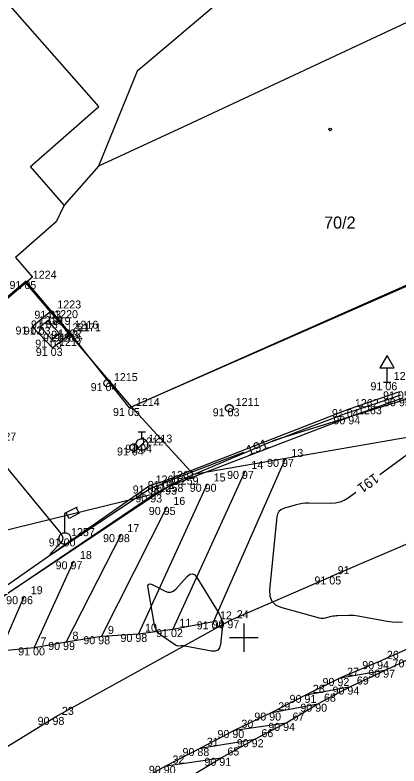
# Model space of a CAD drawing. Extents: x -711081 to -709338, y -1025122 to -1024092.
# Drawn here: x -711008.01 to -710994.57, y -1025054.49 to -1025028.23 of the extents above; entities that cross this region are included whole.
import ezdxf

# ---------------------------------------------------------------- set-up
doc = ezdxf.new("R2010")
doc.units = 0
for name, color, linetype in [('Ex_Contour Labels', 7, 'Continuous'), ('Ex_Major Contours', 7, 'Continuous'), ('Z_body', 7, 'Continuous'), ('Z_body_cisla', 7, 'Continuous'), ('Z_body_vysky_redukovane', 7, 'Continuous'), ('Z_budova', 7, 'Continuous'), ('Z_dopravni_znacky', 7, 'Continuous'), ('Z_hektometricka_sit', 7, 'Continuous'), ('Z_katastr_cisla_stavebni', 7, 'Continuous'), ('Z_katastr_hranice', 7, 'Continuous'), ('Z_katastr_vnitrni_kresba', 7, 'Continuous'), ('Z_katastr_znacky_budov', 7, 'Continuous'), ('Z_komunikace', 7, 'Continuous'), ('Z_obruba', 7, 'Continuous'), ('Z_patnik_zula', 7, 'Continuous'), ('Z_rozhranni', 7, 'Continuous'), ('Z_site_vo_znaky', 7, 'Continuous'), ('Z_site_vodovod_znaky', 7, 'Continuous'), ('Z_vdz12_plna', 7, 'Continuous'), ('Z_vdz25_plna', 7, 'Continuous'), ('Z_vdz25_prerusovana', 7, 'Continuous'), ('Z_vdz50', 7, 'Continuous'), ('Z_vstupy', 7, 'Continuous')]:
    doc.layers.add(name, color=color, linetype=linetype)

# ---------------------------------------------------------------- blocks, each defined once
blk = doc.blocks.new('POINT_DISPLAY')
blk.add_line((0, 0), (0, 0))
blk = doc.blocks.new('Z614')
for p, q in [((-0.13, 0.03), (-0.1, 0.08)), ((-0.13, -0.03), (-0.13, 0.03)), ((-0.1, 0.08), (-0.08, 0.1)), ((-0.08, 0.1), (-0.03, 0.13)), ((-0.03, 0.13), (0.03, 0.13)), ((0.03, 0.13), (0.08, 0.1)), ((0.08, 0.1), (0.1, 0.08)), ((0.1, 0.08), (0.13, 0.03)), ((0.13, 0.03), (0.13, -0.03)), ((-0.1, -0.08), (-0.13, -0.03)), ((-0.08, -0.1), (-0.1, -0.08)), ((-0.03, -0.13), (-0.08, -0.1)), ((0.03, -0.13), (-0.03, -0.13)), ((0.08, -0.1), (0.03, -0.13)), ((0.1, -0.08), (0.08, -0.1)), ((0.13, -0.03), (0.1, -0.08))]:
    blk.add_line(p, q)
blk = doc.blocks.new('Z18')
for p, q in [((-0.13, 0.45), (0.13, 0.45)), ((0, 0.2), (0, 0.45)), ((-0.2, 0.05), (-0.15, 0.15)), ((-0.2, -0.05), (-0.2, 0.05)), ((-0.15, 0.15), (-0.05, 0.2)), ((0.15, 0.15), (-0.15, -0.15)), ((-0.05, 0.2), (0.05, 0.2)), ((0.05, 0.2), (0.15, 0.15)), ((0.15, 0.15), (0.2, 0.05)), ((0.2, 0.05), (0.2, -0.05)), ((-0.15, -0.15), (-0.2, -0.05)), ((-0.05, -0.2), (-0.15, -0.15)), ((0.05, -0.2), (-0.05, -0.2)), ((0.15, -0.15), (0.05, -0.2)), ((0.2, -0.05), (0.15, -0.15))]:
    blk.add_line(p, q)
blk = doc.blocks.new('Z13')
for p, q in [((0, 0.88), (0.45, 1.1)), ((0.4, 1.07), (0.5, 0.88)), ((0, 0.2), (0, 0.88)), ((0.15, 0.7), (0.05, 0.9)), ((0.5, 0.88), (0.15, 0.7)), ((-0.2, 0.05), (-0.15, 0.15)), ((-0.2, -0.05), (-0.2, 0.05)), ((-0.15, 0.15), (-0.05, 0.2)), ((-0.05, 0.2), (0.05, 0.2)), ((0.05, 0.2), (0.15, 0.15)), ((0.15, 0.15), (0.2, 0.05)), ((0.2, 0.05), (0.2, -0.05)), ((-0.15, -0.15), (-0.2, -0.05)), ((-0.05, -0.2), (-0.15, -0.15)), ((0.05, -0.2), (-0.05, -0.2)), ((0.15, -0.15), (0.05, -0.2)), ((0.2, -0.05), (0.15, -0.15))]:
    blk.add_line(p, q)
blk = doc.blocks.new('Z15')
blk.add_circle((0, 0), 0.125)
blk = doc.blocks.new('Z527')
for p, q in [((0, 0.93), (-0.25, 0.5)), ((0.25, 0.5), (0, 0.93)), ((-0.25, 0.5), (0.25, 0.5)), ((0, 0), (0, 0.5)), ((-0.13, 0), (0.13, 0))]:
    blk.add_line(p, q)

msp = doc.modelspace()

# ---------------------------------------------------------------- linework, layer by layer
at = {"layer": 'Ex_Major Contours'}
for points in [[(-710999.027, -1025043.145), (-710998.926, -1025043.107), (-710998.634, -1025042.996), (-710998.343, -1025042.885), (-710998.051, -1025042.774), (-710996.542, -1025042.202), (-710996.421, -1025042.156), (-710996.299, -1025042.113), (-710996.177, -1025042.07), (-710996.055, -1025042.029), (-710995.521, -1025041.852), (-710995.42, -1025041.819), (-710995.318, -1025041.785), (-710995.217, -1025041.751), (-710995.116, -1025041.717), (-710994.712, -1025041.579), (-710994.611, -1025041.544), (-710994.51, -1025041.51)], [(-711008.439, -1025043.888), (-711006.411, -1025046.358), (-711006.359, -1025046.444), (-711006.343, -1025046.527), (-711006.365, -1025046.61), (-711006.423, -1025046.692), (-711006.728, -1025047.015), (-711006.783, -1025047.077), (-711006.796, -1025047.105), (-711006.766, -1025047.097), (-711006.695, -1025047.053), (-711003.357, -1025044.832), (-711003.312, -1025044.804), (-711003.265, -1025044.779), (-711003.217, -1025044.756), (-711003.168, -1025044.736), (-711002.897, -1025044.636), (-711002.882, -1025044.63), (-711002.867, -1025044.624), (-711002.852, -1025044.617), (-711002.838, -1025044.609), (-711002.78, -1025044.579), (-711002.765, -1025044.572), (-711002.751, -1025044.565), (-711002.736, -1025044.559), (-711002.721, -1025044.553), (-711000.008, -1025043.519)], [(-710994.276, -1025043.602), (-710995.24, -1025044.304)], [(-710996.088, -1025044.922), (-710996.359, -1025045.119), (-710996.497, -1025045.204), (-710996.643, -1025045.264), (-710996.797, -1025045.299), (-710996.96, -1025045.309), (-710997.728, -1025045.295), (-710997.841, -1025045.298), (-710997.954, -1025045.309), (-710998.065, -1025045.328), (-710998.175, -1025045.357), (-710998.613, -1025045.488), (-710998.71, -1025045.531), (-710998.782, -1025045.594), (-710998.83, -1025045.678), (-710998.853, -1025045.781), (-710999.102, -1025048.329), (-710999.094, -1025048.55), (-710999.02, -1025048.727), (-710998.881, -1025048.859), (-710998.678, -1025048.947), (-710997.37, -1025049.308), (-710997.315, -1025049.32), (-710997.261, -1025049.324), (-710997.206, -1025049.321), (-710997.151, -1025049.31), (-710996.932, -1025049.254), (-710996.878, -1025049.241), (-710996.822, -1025049.232), (-710996.766, -1025049.225), (-710996.71, -1025049.222), (-710996.332, -1025049.21), (-710996.25, -1025049.21), (-710996.169, -1025049.214), (-710996.088, -1025049.222), (-710996.007, -1025049.235), (-710994.991, -1025049.422), (-710994.81, -1025049.447), (-710994.628, -1025049.457), (-710994.447, -1025049.45)]]:
    msp.add_lwpolyline(points, dxfattribs=at)
msp.add_lwpolyline([(-711002.323, -1025050.291), (-711002.349, -1025050.286), (-711002.374, -1025050.276), (-711002.397, -1025050.263), (-711002.905, -1025049.912), (-711002.989, -1025049.843), (-711003.053, -1025049.762), (-711003.1, -1025049.669), (-711003.129, -1025049.564), (-711003.354, -1025048.275), (-711003.359, -1025048.179), (-711003.332, -1025048.126), (-711003.274, -1025048.117), (-711003.184, -1025048.15), (-711002.761, -1025048.37), (-711002.659, -1025048.407), (-711002.563, -1025048.409), (-711002.473, -1025048.374), (-711002.389, -1025048.304), (-711001.983, -1025047.859), (-711001.892, -1025047.784), (-711001.805, -1025047.764), (-711001.724, -1025047.8), (-711001.649, -1025047.892), (-711000.872, -1025049.169), (-711000.811, -1025049.29), (-711000.771, -1025049.417), (-711000.754, -1025049.548), (-711000.759, -1025049.684), (-711000.824, -1025050.239), (-711000.855, -1025050.357), (-711000.916, -1025050.434), (-711001.008, -1025050.471), (-711001.13, -1025050.467), (-711002.073, -1025050.298), (-711002.101, -1025050.294), (-711002.129, -1025050.291), (-711002.156, -1025050.29), (-711002.184, -1025050.29), (-711002.296, -1025050.293)], close=True, dxfattribs=at)
at = {"layer": 'Z_budova'}
for p, q in [((-710990.17, -1025035.89), (-711004, -1025041.97)), ((-711007.62, -1025037.53), (-711012.28, -1025041.51)), ((-711006.75, -1025038.57), (-711007.62, -1025037.53)), ((-711006.07, -1025039.37), (-711006.16, -1025039.27)), ((-711004, -1025041.97), (-711006.07, -1025039.37))]:
    msp.add_line(p, q, dxfattribs=at)
at = {"layer": 'Z_hektometricka_sit'}
for p, q in [((-711000, -1025049.5), (-711000, -1025050.5)), ((-711000.5, -1025050), (-710999.5, -1025050))]:
    msp.add_line(p, q, dxfattribs=at)
at = {"layer": 'Z_katastr_hranice'}
for p, q in [((-710999.74, -1025026.82), (-711003.4, -1025029.91)), ((-711003.4, -1025029.91), (-711003.74, -1025030.19)), ((-711003.74, -1025030.19), (-711005.09, -1025033.52)), ((-711005.09, -1025033.52), (-711006.29, -1025034.88)), ((-710998.91, -1025043.08), (-710969.52, -1025033.96)), ((-711006.29, -1025034.88), (-711006.57, -1025035.46)), ((-711006.57, -1025035.46), (-711007.99, -1025036.71)), ((-711003.94, -1025041.93), (-710990.11, -1025035.81)), ((-711007.99, -1025036.71), (-711007.4, -1025037.4)), ((-711007.63, -1025037.59), (-711012.26, -1025041.53)), ((-711007.4, -1025037.4), (-711007.63, -1025037.59)), ((-711003.94, -1025041.93), (-711007.63, -1025037.59)), ((-710987.15, -1025041.75), (-711001.76, -1025044.3)), ((-711001.76, -1025044.3), (-711003.94, -1025041.93)), ((-711001.76, -1025044.3), (-710998.91, -1025043.08)), ((-711002.53, -1025044.63), (-711001.76, -1025044.3)), ((-711002.97, -1025044.93), (-711002.53, -1025044.63)), ((-711002.97, -1025044.93), (-711009.23, -1025049.09)), ((-711008.82, -1025046.36), (-711002.97, -1025044.93))]:
    msp.add_line(p, q, dxfattribs=at)
at = {"layer": 'Z_katastr_vnitrni_kresba'}
for p, q in [((-711005.08, -1025031.43), (-711012.52, -1025022.96)), ((-710993.76, -1025028.24), (-711001.99, -1025032.08)), ((-711007.47, -1025033.53), (-711005.08, -1025031.43)), ((-711001.99, -1025032.08), (-711005.09, -1025033.52)), ((-711006.29, -1025034.88), (-711007.47, -1025033.53))]:
    msp.add_line(p, q, dxfattribs=at)
at = {"layer": 'Z_katastr_znacky_budov'}
msp.add_circle((-710996.982, -1025032.23), 0.0437, dxfattribs=at)
at = {"layer": 'Z_komunikace'}
for p, q in [((-710996.24, -1025042.26), (-710994.47, -1025041.63)), ((-711002.65, -1025044.72), (-710996.24, -1025042.26)), ((-711003.17, -1025044.99), (-711002.65, -1025044.72)), ((-711009.11, -1025049.01), (-711003.17, -1025044.99))]:
    msp.add_line(p, q, dxfattribs=at)
at = {"layer": 'Z_obruba'}
for p, q in [((-710996.34, -1025042.01), (-710994.55, -1025041.39)), ((-711002.78, -1025044.52), (-710996.34, -1025042.01)), ((-711009.26, -1025048.84), (-711003.31, -1025044.68)), ((-711003.31, -1025044.68), (-711002.78, -1025044.52))]:
    msp.add_line(p, q, dxfattribs=at)
at = {"layer": 'Z_rozhranni'}
for p, q in [((-711007.41, -1025039.12), (-711006.75, -1025038.57)), ((-711006.7, -1025039.87), (-711007.41, -1025039.12)), ((-711007.12, -1025039.13), (-711006.87, -1025038.91)), ((-711006.72, -1025039.58), (-711007.12, -1025039.13)), ((-711006.87, -1025038.91), (-711006.45, -1025039.37)), ((-711006.45, -1025039.37), (-711006.72, -1025039.58)), ((-711006.7, -1025039.87), (-711006.07, -1025039.37))]:
    msp.add_line(p, q, dxfattribs=at)
at = {"layer": 'Z_vdz12_plna'}
for p, q in [((-710995.02, -1025051.12), (-710989.07, -1025048.25)), ((-710993.7, -1025050.14), (-710995.23, -1025050.82)), ((-710995.23, -1025050.82), (-710996.62, -1025051.41)), ((-710996.27, -1025051.71), (-710995.02, -1025051.12)), ((-710996.62, -1025051.41), (-710997.82, -1025052)), ((-710997.42, -1025052.31), (-710996.27, -1025051.71)), ((-710997.82, -1025052), (-710999.03, -1025052.62)), ((-710998.52, -1025052.98), (-710997.42, -1025052.31)), ((-710999.03, -1025052.62), (-711000.32, -1025053.23)), ((-710999.62, -1025053.55), (-710998.52, -1025052.98)), ((-711000.32, -1025053.23), (-711001.52, -1025053.86)), ((-711000.8, -1025054.2), (-710999.62, -1025053.55)), ((-711001.52, -1025053.86), (-711002.72, -1025054.48)), ((-711001.97, -1025054.91), (-711000.8, -1025054.2)), ((-711002.72, -1025054.48), (-711004, -1025055.19))]:
    msp.add_line(p, q, dxfattribs=at)
at = {"layer": 'Z_vdz25_plna'}
for p, q in [((-711002.49, -1025049.7), (-711001.07, -1025049.43)), ((-711004.99, -1025049.95), (-711003.69, -1025049.87)), ((-711003.69, -1025049.87), (-711002.49, -1025049.7)), ((-711007.34, -1025050.34), (-711006.22, -1025050.15)), ((-711006.22, -1025050.15), (-711004.99, -1025049.95)), ((-711008.52, -1025050.46), (-711007.34, -1025050.34))]:
    msp.add_line(p, q, dxfattribs=at)
at = {"layer": 'Z_vdz25_prerusovana'}
for p, q in [((-710990.8, -1025045.23), (-710996.95, -1025047.86)), ((-711000.47, -1025049.39), (-710996.95, -1025047.86)), ((-711006.59, -1025052.77), (-711000.47, -1025049.39)), ((-711014.01, -1025057.3), (-711006.59, -1025052.77))]:
    msp.add_line(p, q, dxfattribs=at)
at = {"layer": 'Z_vdz50'}
for p, q in [((-710998.56, -1025043.75), (-711001.07, -1025049.43)), ((-710999.96, -1025044.17), (-711002.49, -1025049.7)), ((-711001.29, -1025044.62), (-711003.69, -1025049.87)), ((-711002.7, -1025045.43), (-711004.99, -1025049.95)), ((-711004.3, -1025046.38), (-711006.22, -1025050.15)), ((-711005.96, -1025047.33), (-711007.34, -1025050.34)), ((-711007.69, -1025048.55), (-711008.52, -1025050.46)), ((-710996.62, -1025051.41), (-710995.02, -1025051.12)), ((-710997.82, -1025052), (-710996.27, -1025051.71)), ((-710999.03, -1025052.62), (-710997.42, -1025052.31)), ((-711000.32, -1025053.23), (-710998.52, -1025052.98)), ((-711001.52, -1025053.86), (-710999.62, -1025053.55)), ((-711002.72, -1025054.48), (-711000.8, -1025054.2))]:
    msp.add_line(p, q, dxfattribs=at)
at = {"layer": 'Z_vstupy'}
msp.add_line((-711006.75, -1025038.57), (-711006.16, -1025039.27), dxfattribs=at)

# ---------------------------------------------------------------- block references
at = {"layer": 'Z_body'}
for p in [(-711007.62, -1025037.53), (-711006.75, -1025038.57), (-711007.41, -1025039.12), (-711007.12, -1025039.13), (-711006.87, -1025038.91), (-711006.45, -1025039.37), (-711006.16, -1025039.27), (-711006.07, -1025039.37), (-711006.72, -1025039.58), (-711006.7, -1025039.87), (-711004.78, -1025041.1), (-710994.99, -1025041.07), (-711004, -1025041.97), (-711000.51, -1025041.98), (-710996.34, -1025042.01), (-710996.24, -1025042.26), (-711003.86, -1025043.35), (-711003.57, -1025043.25), (-710998.56, -1025043.75), (-710999.96, -1025044.17), (-711003.31, -1025044.68), (-711002.78, -1025044.52), (-711001.29, -1025044.62), (-711002.65, -1025044.72), (-711003.17, -1025044.99), (-711002.7, -1025045.43), (-711004.3, -1025046.38), (-711006.27, -1025046.53), (-711005.96, -1025047.33), (-710996.95, -1025047.86), (-711007.69, -1025048.55), (-711000.47, -1025049.39), (-711001.07, -1025049.43), (-711003.69, -1025049.87), (-711002.49, -1025049.7), (-711006.22, -1025050.15), (-711004.99, -1025049.95), (-711007.34, -1025050.34), (-710995.23, -1025050.82), (-710995.02, -1025051.12), (-710996.62, -1025051.41), (-710996.27, -1025051.71), (-710997.82, -1025052), (-710997.42, -1025052.31), (-711006.59, -1025052.77), (-710999.03, -1025052.62), (-710998.52, -1025052.98), (-711000.32, -1025053.23), (-710999.62, -1025053.55), (-711001.52, -1025053.86), (-711000.8, -1025054.2), (-711002.72, -1025054.48)]:
    msp.add_blockref('POINT_DISPLAY', p, dxfattribs=at)
at = {"layer": 'Z_dopravni_znacky'}
msp.add_blockref('Z527', (-710994.99, -1025041.07), dxfattribs=at)
at = {"layer": 'Z_patnik_zula'}
msp.add_blockref('Z15', (-711004.78, -1025041.1), dxfattribs=at)
at = {"layer": 'Z_site_vo_znaky'}
msp.add_blockref('Z13', (-711006.27, -1025046.53), dxfattribs=at)
at = {"layer": 'Z_site_vodovod_znaky'}
for name, p in [('Z614', (-711000.51, -1025041.98)), ('Z18', (-711003.57, -1025043.25)), ('Z614', (-711003.86, -1025043.35))]:
    msp.add_blockref(name, p, dxfattribs=at)

# ---------------------------------------------------------------- texts
at = {"layer": 'Ex_Contour Labels'}
for rotation, p in [(20.8616, (-710999.837, -1025043.641)), (216.0617, (-710995.437, -1025044.231))]:
    msp.add_text('191', height=0.35, rotation=rotation, dxfattribs=at).set_placement(p)
at = {"layer": 'Z_body_cisla'}
for s, p in [('1224', (-711007.39, -1025037.45)), ('1223', (-711006.53, -1025038.49)), ('1220', (-711006.64, -1025038.83)), ('1218', (-711007.18, -1025039.04)), ('1219', (-711006.9, -1025039.06)), ('1221', (-711006.22, -1025039.29)), ('1216', (-711005.93, -1025039.2)), ('5171', (-711005.84, -1025039.29)), ('1222', (-711006.5, -1025039.5)), ('1217', (-711006.47, -1025039.8)), ('1215', (-711004.55, -1025041.03)), ('1266', (-710994.76, -1025040.99)), ('1214', (-711003.78, -1025041.9)), ('1211', (-711000.29, -1025041.9)), ('1262', (-710996.12, -1025041.94)), ('1263', (-710996.01, -1025042.19)), ('1227', (-711008.8, -1025043.11)), ('1212', (-711003.63, -1025043.28)), ('1213', (-711003.34, -1025043.18)), ('13', (-710998.34, -1025043.68)), ('14', (-710999.74, -1025044.1)), ('1260', (-711003.09, -1025044.61)), ('1261', (-711002.55, -1025044.45)), ('1259', (-711002.42, -1025044.65)), ('15', (-711001.06, -1025044.54)), ('1258', (-711002.95, -1025044.91)), ('16', (-711002.47, -1025045.36)), ('1257', (-711006.05, -1025046.45)), ('17', (-711004.08, -1025046.31)), ('18', (-711005.74, -1025047.25)), ('91', (-710996.72, -1025047.78)), ('19', (-711007.46, -1025048.48)), ('12', (-711000.84, -1025049.36)), ('24', (-711000.25, -1025049.32)), ('11', (-711002.26, -1025049.62)), ('9', (-711004.76, -1025049.87)), ('10', (-711003.46, -1025049.79)), ('8', (-711006, -1025050.07)), ('7', (-711007.12, -1025050.27)), ('26', (-710995, -1025050.74)), ('70', (-710994.8, -1025051.04)), ('27', (-710996.39, -1025051.33)), ('69', (-710996.05, -1025051.64)), ('28', (-710997.59, -1025051.93)), ('68', (-710997.2, -1025052.24)), ('29', (-710998.8, -1025052.54)), ('23', (-711006.37, -1025052.7)), ('67', (-710998.3, -1025052.9)), ('30', (-711000.09, -1025053.15)), ('66', (-710999.39, -1025053.48)), ('31', (-711001.3, -1025053.78)), ('65', (-711000.58, -1025054.12)), ('32', (-711002.5, -1025054.4))]:
    msp.add_text(s, height=0.28, dxfattribs=at).set_placement(p)
at = {"layer": 'Z_body_vysky_redukovane'}
for s, p in [('91 05', (-711008.203, -1025037.81)), ('91 03', (-711007.333, -1025038.85)), ('91 03', (-711007.453, -1025039.19)), ('91 02', (-711007.993, -1025039.4)), ('91 03', (-711007.703, -1025039.41)), ('91 03', (-711007.033, -1025039.65)), ('91 03', (-711006.743, -1025039.55)), ('91 03', (-711006.653, -1025039.65)), ('91 03', (-711007.303, -1025039.86)), ('91 03', (-711007.283, -1025040.15)), ('91 04', (-711005.363, -1025041.38)), ('91 06', (-710995.573, -1025041.35)), ('91 05', (-710995.133, -1025041.67)), ('90 95', (-710995.1, -1025041.91)), ('91 05', (-711004.583, -1025042.25)), ('91 03', (-711001.093, -1025042.26)), ('91 04', (-710996.923, -1025042.29)), ('90 94', (-710996.87, -1025042.54)), ('91 04', (-711004.443, -1025043.63)), ('91 04', (-711004.153, -1025043.53)), ('90 97', (-710999.19, -1025044.03)), ('90 97', (-711000.59, -1025044.45)), ('91 03', (-711003.893, -1025044.96)), ('91 02', (-711003.363, -1025044.8)), ('90 90', (-711001.897, -1025044.9)), ('90 93', (-711003.28, -1025045)), ('90 93', (-711003.8, -1025045.27)), ('90 95', (-711003.33, -1025045.71)), ('90 98', (-711004.93, -1025046.66)), ('91 00', (-711006.83, -1025046.81)), ('90 97', (-711006.59, -1025047.61)), ('91 05', (-710997.533, -1025048.14)), ('90 96', (-711008.32, -1025048.83)), ('90 97', (-711001.1, -1025049.67)), ('91 04', (-711001.653, -1025049.71)), ('90 98', (-711004.32, -1025050.15)), ('91 02', (-711003.073, -1025049.98)), ('90 99', (-711006.85, -1025050.43)), ('90 98', (-711005.62, -1025050.23)), ('91 00', (-711007.9, -1025050.62)), ('90 94', (-710995.86, -1025051.1)), ('90 97', (-710995.65, -1025051.4)), ('90 92', (-710997.25, -1025051.69)), ('90 94', (-710996.9, -1025051.99)), ('90 91', (-710998.403, -1025052.28)), ('90 90', (-710998.027, -1025052.59)), ('90 98', (-711007.22, -1025053.05)), ('90 90', (-710999.637, -1025052.9)), ('90 94', (-710999.15, -1025053.26)), ('90 90', (-711000.927, -1025053.51)), ('90 92', (-711000.25, -1025053.83)), ('90 88', (-711002.15, -1025054.14)), ('90 91', (-711001.383, -1025054.48)), ('90 90', (-711003.327, -1025054.76))]:
    msp.add_text(s, height=0.28, dxfattribs=at).set_placement(p)
at = {"layer": 'Z_katastr_cisla_stavebni'}
msp.add_text('70/2', height=0.425, dxfattribs=at).set_placement((-710997.198, -1025035.7))

doc.saveas('drawing.dxf')
